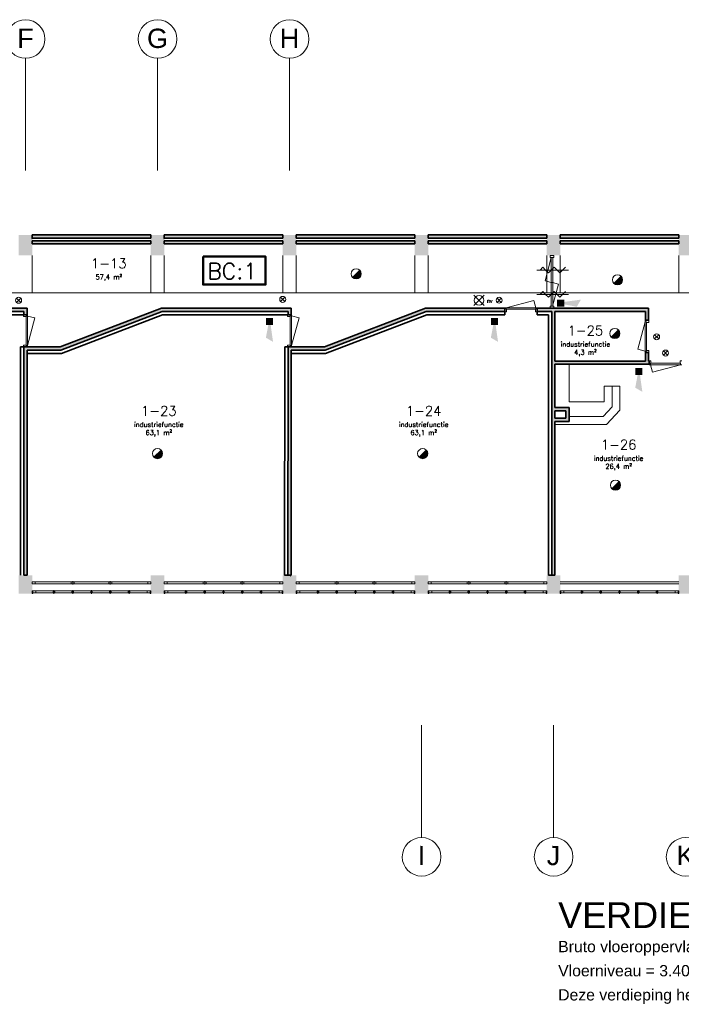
# Model space of a CAD drawing. Header units: millimetres. Extents: x -13022 to 1371524, y -38729 to 632593.
# Tile 270 of 381: x 606385 to 626935, y 561716 to 592304. Entities that reach past the tile are written whole.
import ezdxf
from ezdxf.enums import TextEntityAlignment as Align
from ezdxf.lldxf.tags import DXFTag

# ---------------------------------------------------------------- set-up
doc = ezdxf.new("R2010")
doc.units = ezdxf.units.MM
doc.header["$LTSCALE"] = 35
for name, color, linetype, lineweight in [('A LIJN 1', 1, 'Continuous', 20), ('A LIJN 2', 2, 'Continuous', 35), ('A LIJN 4', 4, 'Continuous', 50), ('A LIJN 5', 5, 'Continuous', 13), ('A LIJN 9', 252, 'Continuous', 18), ('Al65----_beveiliging-inst', 92, 'Continuous', 9), ('B95 tekst', 7, 'Continuous', 25), ('brandveiligheid voorzieningen', 10, 'Continuous', 9)]:
    doc.layers.add(name, color=color, linetype=linetype, lineweight=lineweight)
doc.styles.add('Algemeen', font='simplex.shx', dxfattribs={"height": 2.5})
doc.styles.add('Arial21', font='arial.ttf', dxfattribs={"height": 0.18})
doc.styles.add('Arial40', font='arial.ttf', dxfattribs={"height": 0.18})
doc.styles.add('Arial6', font='arial.ttf', dxfattribs={"height": 0.18})
tags = doc.linetypes.add('DIVIDE2', pattern=[0.625, 0.25, -0.125, 0, -0.125, 0, -0.125]).pattern_tags.tags
tags[14:15] = [DXFTag(74, 4), DXFTag(75, 0), DXFTag(340, '0'), DXFTag(46, 1.0), DXFTag(50, 0.0), DXFTag(44, 0.0), DXFTag(45, 0.0)]
tags[12:13] = [DXFTag(74, 4), DXFTag(75, 0), DXFTag(340, '0'), DXFTag(46, 1.0), DXFTag(50, 0.0), DXFTag(44, 0.0), DXFTag(45, 0.0)]
tags[10:11] = [DXFTag(74, 4), DXFTag(75, 0), DXFTag(340, '0'), DXFTag(46, 1.0), DXFTag(50, 0.0), DXFTag(44, 0.0), DXFTag(45, 0.0)]
tags[8:9] = [DXFTag(74, 4), DXFTag(75, 0), DXFTag(340, '0'), DXFTag(46, 1.0), DXFTag(50, 0.0), DXFTag(44, 0.0), DXFTag(45, 0.0)]
tags[6:7] = [DXFTag(74, 4), DXFTag(75, 0), DXFTag(340, '0'), DXFTag(46, 1.0), DXFTag(50, 0.0), DXFTag(44, 0.0), DXFTag(45, 0.0)]
tags[4:5] = [DXFTag(74, 4), DXFTag(75, 0), DXFTag(340, '0'), DXFTag(46, 1.0), DXFTag(50, 0.0), DXFTag(44, 0.0), DXFTag(45, 0.0)]

# ---------------------------------------------------------------- blocks, each defined once
blk = doc.blocks.new('Nevenindicator')
at = {"layer": 'Al65----_beveiliging-inst', "color": 92, "ltscale": 0.7}
for p, q in [((159.19, -81.94), (161.37, -79.75)), ((159.19, -79.75), (161.37, -81.94))]:
    blk.add_line(p, q, dxfattribs=at)
blk.add_circle((160.28, -80.84), 1.55, dxfattribs=at)
blk = doc.blocks.new('Noodverlichting')
at = {"layer": 'Al65----_beveiliging-inst', "color": 92}
for p, q in [((164, -62.36), (158.75, -57.12)), ((158.75, -62.36), (164, -57.12))]:
    blk.add_line(p, q, dxfattribs=at)
blk.add_circle((161.38, -59.74), 2.47, dxfattribs=at)
at = {"layer": 'Al65----_beveiliging-inst', "color": 7, "style": 'Algemeen'}
blk.add_text('nv', height=2.063, dxfattribs=at).set_placement((165.33, -60.96))
blk = doc.blocks.new('Brandmelder')
at = {"layer": 'brandveiligheid voorzieningen'}
blk.add_hatch(color=256, dxfattribs=at).paths.add_polyline_path([(76.62, -89.8, 0.198912), (75.85, -87.94), (72.13, -91.66, 0.668179)])
blk.add_line((72.13, -91.66), (75.85, -87.94), dxfattribs=at)
blk.add_circle((73.99, -89.8), 2.63, dxfattribs=at)
blk = doc.blocks.new('Signaalgever (akoestisch)')
at = {"layer": 'Al65----_beveiliging-inst', "color": 10, "linetype": 'Continuous'}
for points in [[(3.71, 0), (3.71, 3.71), (0, 0), (0, 3.71)], [(10.23, 0), (12.38, 3.71), (3.71, 1.24), (3.71, 2.48)]]:
    blk.add_solid(points, dxfattribs=at)

msp = doc.modelspace()

# ---------------------------------------------------------------- hatches: boundary and pattern name
at = {"layer": 'A LIJN 9', "ltscale": 0.1}
h = msp.add_hatch(color=256, dxfattribs=at)
h.dxf.hatch_style = 1
h.paths.add_polyline_path([(610454.949, 585618.861), (606774.953, 585618.861), (606774.953, 585518.861), (610454.949, 585518.861)])
h.paths.add_polyline_path([(610454.949, 585438.872), (606774.953, 585438.872), (606774.953, 585338.872), (610454.949, 585338.872)])
h = msp.add_hatch(color=256, dxfattribs=at)
h.dxf.hatch_style = 1
h.paths.add_polyline_path([(614554.947, 585618.861), (610874.951, 585618.861), (610874.951, 585518.861), (614554.947, 585518.861)])
h.paths.add_polyline_path([(614554.947, 585438.872), (610874.951, 585438.872), (610874.951, 585338.872), (614554.947, 585338.872)])
h = msp.add_hatch(color=256, dxfattribs=at)
h.dxf.hatch_style = 1
h.paths.add_polyline_path([(618654.946, 585618.861), (614974.949, 585618.861), (614974.949, 585518.861), (618654.946, 585518.861)])
h.paths.add_polyline_path([(618654.946, 585438.872), (614974.949, 585438.872), (614974.949, 585338.872), (618654.946, 585338.872)])
h = msp.add_hatch(color=256, dxfattribs=at)
h.dxf.hatch_style = 1
h.paths.add_polyline_path([(622754.946, 585618.861), (619074.948, 585618.861), (619074.948, 585518.861), (622754.946, 585518.861)])
h.paths.add_polyline_path([(622754.946, 585438.872), (619074.948, 585438.872), (619074.948, 585338.872), (622754.946, 585338.872)])
h = msp.add_hatch(color=256, dxfattribs=at)
h.dxf.hatch_style = 1
h.paths.add_polyline_path([(626854.946, 585618.861), (623174.948, 585618.861), (623174.948, 585518.861), (626854.946, 585518.861)])
h.paths.add_polyline_path([(626854.946, 585438.872), (623174.948, 585438.872), (623174.948, 585338.872), (626854.946, 585338.872)])
h = msp.add_hatch(color=256, dxfattribs=at)
h.dxf.hatch_style = 1
h.paths.add_polyline_path([(602422.979, 583238.876), (606517.709, 583238.871), (606517.709, 583138.871), (606617.707, 583138.871), (606617.707, 583238.871), (606617.707, 583338.872), (602403.578, 583338.876), (599426.896, 582139.045), (598344.975, 582138.872), (598244.977, 582138.872), (598244.977, 576566.375), (597747.479, 576566.375), (597747.479, 576466.375), (598244.977, 576466.375), (598244.977, 575042.732), (598344.975, 575042.732), (598344.979, 582038.867), (599446.375, 582039.078)])
h = msp.add_hatch(color=256, dxfattribs=at)
h.dxf.hatch_style = 1
h.paths.add_polyline_path([(610803.571, 583238.689), (614719.964, 583239.549), (614719.96, 583139.549), (614819.947, 583139.549), (614819.962, 583239.571), (614819.939, 583339.572), (610785.102, 583338.686), (607646.443, 582138.846), (606614.953, 582138.878), (606514.954, 582138.878), (606514.954, 575042.735), (606614.953, 575042.735), (606614.953, 582038.877), (607664.899, 582038.846)])
h = msp.add_hatch(color=256, dxfattribs=at)
h.dxf.hatch_style = 1
h.paths.add_polyline_path([(619009.839, 583238.871), (621450.945, 583238.87), (621450.945, 583338.871), (618991.381, 583338.871), (615850.734, 582138.78), (614819.352, 582138.812), (614719.353, 582138.873), (614714.997, 575042.794), (614814.995, 575042.733), (614819.291, 582038.812), (615869.183, 582038.78)])
h = msp.add_hatch(color=256, dxfattribs=at)
h.dxf.hatch_style = 1
h.paths.add_polyline_path([(623009.955, 583238.87), (625817.946, 583238.87), (625817.946, 582965.366), (625917.946, 582965.366), (625917.946, 583238.87), (625917.944, 583338.871), (622460.947, 583338.871), (622460.947, 583238.87), (622909.945, 583238.87), (622909.945, 583138.869), (622909.954, 575042.733), (623009.955, 575042.733), (623009.955, 579823.857), (623449.952, 579823.857), (623449.952, 580253.857), (623009.955, 580253.857), (623009.955, 581597.856), (625934.948, 581597.856), (625934.946, 581697.858), (625917.948, 581697.858), (625917.946, 581961.368), (625817.946, 581961.368), (625817.948, 581697.858), (623009.955, 581697.858)])
h.paths.add_polyline_path([(623009.955, 580153.857), (623349.951, 580153.857), (623349.951, 579923.857), (623009.955, 579923.857)], flags=16)

# ---------------------------------------------------------------- linework, layer by layer
at = {"layer": 'A LIJN 1', "color": 1, "linetype": 'DIVIDE2'}
for p, q in [((606564.954, 591103.857), (606564.954, 587618.867)), ((610664.952, 591103.857), (610664.952, 587618.867)), ((614764.947, 591103.857), (614764.947, 587618.867)), ((618864.949, 570382.863), (618864.949, 566897.871)), ((622964.949, 570382.863), (622964.949, 566897.871))]:
    msp.add_line(p, q, dxfattribs=at)
at = {"layer": 'A LIJN 1', "linetype": 'Continuous'}
for p, q in [((606774.953, 584978.865), (606774.953, 583818.871)), ((610454.953, 584978.865), (610454.953, 583818.87)), ((610874.951, 584978.865), (610874.951, 583818.871)), ((614554.951, 584978.865), (614554.951, 583818.871)), ((614974.949, 584978.865), (614974.949, 583818.87)), ((618654.95, 584978.865), (618654.95, 583818.871)), ((619074.948, 584978.865), (619074.948, 583818.871)), ((622754.95, 584978.865), (622754.95, 583818.87)), ((623174.948, 584978.865), (623174.948, 583818.871)), ((626854.954, 584978.865), (626854.954, 583818.87)), ((622634.346, 584611.94), (622546.853, 584524.473)), ((622721.802, 584524.473), (622634.346, 584611.936)), ((622984.185, 584611.94), (622809.258, 584437.01)), ((622984.185, 584611.94), (623159.119, 584437.01)), ((623334.046, 584611.94), (623159.119, 584437.01)), ((623434.044, 584524.473), (622446.854, 584524.473)), ((622809.258, 584437.01), (622721.802, 584524.473)), ((631174.942, 583818.87), (598344.979, 583818.871)), ((623434.044, 583771.442), (622446.854, 583771.442)), ((622634.346, 583858.909), (622546.853, 583771.442)), ((622721.802, 583771.442), (622634.346, 583858.906)), ((622809.258, 583683.979), (622721.802, 583771.442)), ((622984.185, 583858.909), (622809.258, 583683.979)), ((622984.185, 583858.909), (623159.119, 583683.979)), ((623334.046, 583858.909), (623159.119, 583683.979)), ((623449.952, 580431.855), (623449.952, 581597.856)), ((624534.949, 580919.857), (625029.95, 580919.857)), ((624534.949, 580431.856), (624534.949, 580919.857)), ((624784.949, 580273.266), (624784.949, 580919.857)), ((625029.95, 580919.857), (625029.951, 580175.726)), ((623449.952, 580431.855), (624534.949, 580431.856)), ((624504.479, 579976.856), (624784.949, 580273.266)), ((623449.952, 579976.857), (624504.479, 579976.856)), ((624609.953, 579731.856), (625029.951, 580175.726)), ((623009.949, 579731.856), (624609.953, 579731.856))]:
    msp.add_line(p, q, dxfattribs=at)
at = {"layer": 'A LIJN 1', "color": 2, "linetype": 'Continuous', "lineweight": 0}
for centre, major_axis, ratio, start_param, end_param in [((606567.952, 591703.857), (-600.103, 0.359), 0.999828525, -1.570791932, 4.712383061), ((610667.95, 591703.857), (-600.101, 0.359), 0.999830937, -1.57079194, 4.712383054), ((614767.106, 591703.857), (-600.103, 0.359), 0.999828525, -1.570791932, 4.712383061), ((618867.947, 566297.872), (0.36, 600), 0.999715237, 0.000005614, 6.283180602), ((622967.947, 566297.872), (0.36, 600), 0.999715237, 0.000005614, 6.283180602), ((627067.952, 566297.872), (0.36, 600), 0.999715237, 0.000005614, 6.283180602)]:
    msp.add_ellipse(centre, major_axis=major_axis, ratio=ratio, start_param=start_param, end_param=end_param, dxfattribs=at)
at = {"layer": 'A LIJN 2'}
for p, q in [((606768.38, 585525.712, -15000.001), (606764.485, 585527.582, -15000.001)), ((606764.512, 585508.64, -15000.001), (606768.403, 585510.522, -15000.001)), ((606771.081, 585522.336, -15000.001), (606768.38, 585525.712, -15000.001)), ((606768.403, 585510.522, -15000.001), (606771.096, 585513.905, -15000.001)), ((606772.05, 585518.122, -15000.001), (606771.081, 585522.336, -15000.001)), ((606771.096, 585513.905, -15000.001), (606772.05, 585518.122, -15000.001)), ((606774.953, 585618.861), (610454.949, 585618.861)), ((606774.953, 585518.861), (606774.953, 585618.861)), ((606774.953, 585518.861), (610454.949, 585518.861)), ((610454.949, 585518.861), (610454.949, 585618.861)), ((610480.389, 585541.728, -15000.001), (610481.984, 585539.343, -15000.001)), ((610868.378, 585525.712, -15000.001), (610864.484, 585527.582, -15000.001)), ((610864.51, 585508.64, -15000.001), (610868.401, 585510.522, -15000.001)), ((610871.079, 585522.336, -15000.001), (610868.378, 585525.712, -15000.001)), ((610868.401, 585510.522, -15000.001), (610871.094, 585513.905, -15000.001)), ((610872.048, 585518.122, -15000.001), (610871.079, 585522.336, -15000.001)), ((610871.094, 585513.905, -15000.001), (610872.048, 585518.122, -15000.001)), ((610874.951, 585618.861), (614554.947, 585618.861)), ((610874.951, 585518.861), (610874.951, 585618.861)), ((610874.951, 585518.861), (614554.947, 585518.861)), ((614554.947, 585518.861), (614554.947, 585618.861)), ((614972.046, 585518.122, -15000.001), (614971.078, 585522.336, -15000.001)), ((614971.093, 585513.905, -15000.001), (614972.046, 585518.122, -15000.001)), ((614974.949, 585618.861), (618654.946, 585618.861)), ((614974.949, 585518.861), (614974.949, 585618.861)), ((614974.949, 585518.861), (618654.946, 585518.861)), ((618654.946, 585518.861), (618654.946, 585618.861)), ((619074.948, 585618.861), (622754.946, 585618.861)), ((619074.948, 585518.861), (619074.948, 585618.861)), ((619074.948, 585518.861), (622754.946, 585518.861)), ((622754.946, 585518.861), (622754.946, 585618.861)), ((623171.078, 585522.336, -15000.001), (623168.377, 585525.712, -15000.001)), ((623168.4, 585510.522, -15000.001), (623171.09, 585513.905, -15000.001)), ((623172.045, 585518.122, -15000.001), (623171.078, 585522.336, -15000.001)), ((623171.09, 585513.905, -15000.001), (623172.045, 585518.122, -15000.001)), ((623174.948, 585618.861), (626854.946, 585618.861)), ((623174.948, 585518.861), (623174.948, 585618.861)), ((623174.948, 585518.861), (626854.946, 585518.861)), ((626854.946, 585518.861), (626854.946, 585618.861)), ((606769.685, 585435.651, -15000.001), (606772.069, 585437.245, -15000.001)), ((606772.176, 585363.23, -15000.001), (606774.953, 585364.623, -15000.001)), ((610454.949, 585438.872), (606774.953, 585438.872)), ((606774.953, 585338.872), (606774.953, 585438.872)), ((610454.949, 585338.872), (606774.953, 585338.872)), ((610454.949, 585338.872), (610454.949, 585438.872)), ((610869.683, 585435.651, -15000.001), (610872.067, 585437.245, -15000.001)), ((610872.174, 585363.23, -15000.001), (610874.951, 585364.623, -15000.001)), ((614554.947, 585438.872), (610874.951, 585438.872)), ((610874.951, 585338.872), (610874.951, 585438.872)), ((614554.947, 585338.872), (610874.951, 585338.872)), ((614554.947, 585338.872), (614554.947, 585438.872)), ((614969.681, 585435.651, -15000.001), (614972.066, 585437.245, -15000.001)), ((614972.172, 585363.23, -15000.001), (614974.949, 585364.623, -15000.001)), ((618654.946, 585438.872), (614974.949, 585438.872)), ((614974.949, 585338.872), (614974.949, 585438.872)), ((618654.946, 585338.872), (614974.949, 585338.872)), ((618654.946, 585338.872), (618654.946, 585438.872)), ((619072.171, 585363.23, -15000.001), (619074.948, 585364.623, -15000.001)), ((622754.946, 585438.872), (619074.948, 585438.872)), ((619074.948, 585338.872), (619074.948, 585438.872)), ((622754.946, 585338.872), (619074.948, 585338.872)), ((622754.946, 585338.872), (622754.946, 585438.872)), ((623169.678, 585435.651, -15000.001), (623172.064, 585437.245, -15000.001)), ((623172.171, 585363.23, -15000.001), (623174.948, 585364.623, -15000.001)), ((626854.946, 585438.872), (623174.948, 585438.872)), ((623174.948, 585338.872), (623174.948, 585438.872)), ((626854.946, 585338.872), (623174.948, 585338.872)), ((626854.946, 585338.872), (626854.946, 585438.872)), ((602403.578, 583338.876), (606617.707, 583338.872)), ((606617.707, 583238.871), (606617.707, 583338.872)), ((607647.179, 582139.128), (610787.831, 583339.729)), ((610783.982, 583338.686), (614819.939, 583339.572)), ((614819.962, 583239.571), (614819.939, 583339.572)), ((615851.475, 582139.064), (618992.127, 583339.156)), ((618990.586, 583338.871), (621450.945, 583338.871)), ((621450.945, 583238.87), (621450.945, 583338.871)), ((622460.947, 583338.871), (625917.944, 583338.871)), ((622460.947, 583238.87), (622460.947, 583338.871)), ((625917.946, 583238.87), (625917.944, 583338.871)), ((602422.979, 583238.876), (606517.709, 583238.871)), ((602443.17, 583139.05), (606517.709, 583138.871)), ((606517.709, 583238.871), (606517.709, 583138.871)), ((606617.707, 583138.871), (606517.709, 583138.871)), ((606617.707, 583238.871), (606617.707, 583138.871)), ((607664.899, 582038.846), (610805.554, 583239.447)), ((607682.187, 581938.396), (610821.007, 583138.247)), ((610802.636, 583238.689), (614719.964, 583239.549)), ((610822.358, 583138.694), (614719.96, 583139.549)), ((614819.947, 583139.549), (614719.948, 583139.549)), ((614719.964, 583239.549), (614719.96, 583139.549)), ((614819.962, 583239.571), (614819.947, 583139.549)), ((615869.183, 582038.78), (619009.839, 583238.871)), ((615886.46, 581938.361), (619027.112, 583138.421)), ((619009.839, 583238.871), (621450.945, 583238.87)), ((619029.553, 583138.87), (621450.945, 583138.869)), ((621450.945, 583238.87), (621450.945, 583138.869)), ((622460.947, 583238.87), (622909.945, 583238.87)), ((622460.947, 583238.87), (622460.947, 583138.869)), ((622460.947, 583138.869), (622809.945, 583138.869)), ((622809.945, 583138.869), (622809.954, 575042.733)), ((622909.945, 583238.87), (622909.945, 583138.869)), ((622909.945, 583138.869), (622909.954, 575042.733)), ((623009.955, 581697.858), (623009.955, 583238.87)), ((623009.955, 583238.87), (625817.946, 583238.87)), ((625817.946, 582965.366), (625817.946, 583238.87)), ((625917.946, 582965.366), (625917.946, 583238.87)), ((625917.946, 582965.366), (625817.946, 582965.366)), ((606414.956, 575042.735), (606414.956, 582138.878)), ((606514.954, 582138.878), (606414.956, 582138.878)), ((606514.954, 575042.735), (606514.954, 582138.878)), ((606514.954, 582138.878), (606614.953, 582138.878)), ((606514.954, 575042.735), (606514.954, 582138.878)), ((606614.953, 582138.878), (607645.65, 582138.846)), ((614614.998, 575042.854), (614619.355, 582138.933)), ((614719.353, 582138.872), (614619.355, 582138.933)), ((614714.997, 575042.794), (614719.353, 582138.873)), ((614714.997, 575042.793), (614719.353, 582138.872)), ((614819.352, 582138.812), (614719.353, 582138.873)), ((614819.352, 582138.812), (615849.934, 582138.78)), ((606614.949, 581938.877), (607684.613, 581938.845)), ((606614.953, 575042.735), (606614.953, 582038.877)), ((606614.953, 582038.877), (607664.895, 582038.846)), ((614814.995, 575042.733), (614819.291, 582038.812)), ((614819.237, 581938.811), (615888.898, 581938.811)), ((614819.287, 582038.812), (615869.183, 582038.78)), ((625817.948, 581697.857), (625817.946, 581961.368)), ((625917.946, 581961.368), (625817.946, 581961.368)), ((625917.948, 581697.857), (625917.946, 581961.368)), ((623009.945, 581697.858), (625817.948, 581697.858)), ((623009.947, 581597.856), (625934.948, 581597.856)), ((623009.955, 580253.857), (623009.955, 581597.856)), ((625917.948, 581697.858), (625934.946, 581697.858)), ((625934.948, 581597.856), (625934.946, 581697.857)), ((623009.955, 580253.857), (623449.952, 580253.857)), ((623449.952, 580253.857), (623449.952, 579823.857)), ((623009.955, 579923.857), (623009.955, 580153.857)), ((623009.955, 580153.857), (623349.951, 580153.857)), ((623349.951, 580153.857), (623349.951, 579923.857)), ((623349.951, 579923.857), (623009.955, 579923.857)), ((623009.955, 575042.733), (623009.955, 579823.857)), ((623449.952, 579823.857), (623009.955, 579823.857)), ((614714.997, 575042.793), (614614.998, 575042.854)), ((614814.995, 575042.733), (614714.997, 575042.794)), ((614793.934, 575031.681, -15000.001), (614790.105, 575031.675, -15000.001)), ((622909.954, 575042.733), (622809.954, 575042.733)), ((623009.955, 575042.733), (622909.954, 575042.733))]:
    msp.add_line(p, q, dxfattribs=at)
at = {"layer": 'A LIJN 2', "ltscale": 0.1}
for p, q in [((606514.954, 575042.735), (606614.953, 575042.735)), ((614714.997, 575042.793), (614814.995, 575042.733))]:
    msp.add_line(p, q, dxfattribs=at)
at = {"layer": 'A LIJN 2'}
for points in [[(606774.953, 584978.865, -15000.001), (606354.955, 584978.865, -15000.001), (606774.953, 585618.861, -15000.001), (606354.955, 585618.869, -15000.001)], [(610874.951, 584978.865, -15000.001), (610454.953, 584978.865, -15000.001), (610874.951, 585618.861, -15000.001), (610454.953, 585618.869, -15000.001)], [(614974.949, 584978.865, -15000.001), (614554.951, 584978.865, -15000.001), (614974.949, 585618.861, -15000.001), (614554.951, 585618.869, -15000.001)], [(619074.948, 584978.865, -15000.001), (618654.95, 584978.865, -15000.001), (619074.948, 585618.861, -15000.001), (618654.95, 585618.869, -15000.001)], [(623174.948, 584978.865, -15000.001), (622754.95, 584978.865, -15000.001), (623174.948, 585618.861, -15000.001), (622754.95, 585618.869, -15000.001)], [(627274.952, 584978.865, -15000.001), (626854.954, 584978.865, -15000.001), (627274.952, 585618.861, -15000.001), (626854.954, 585618.869, -15000.001)], [(606774.972, 574477.861, -15000.001), (606354.974, 574477.861, -15000.001), (606774.972, 575042.73, -15000.001), (606354.974, 575042.738, -15000.001)], [(610874.966, 574477.861, -15000.001), (610454.968, 574477.861, -15000.001), (610874.966, 575042.73, -15000.001), (610454.968, 575042.738, -15000.001)], [(614974.961, 574477.861, -15000.001), (614554.963, 574477.861, -15000.001), (614974.961, 575042.73, -15000.001), (614554.963, 575042.738, -15000.001)], [(619074.959, 574477.861, -15000.001), (618654.961, 574477.861, -15000.001), (619074.959, 575042.73, -15000.001), (618654.961, 575042.738, -15000.001)], [(623174.956, 574477.861, -15000.001), (622754.958, 574477.861, -15000.001), (623174.956, 575042.73, -15000.001), (622754.958, 575042.738, -15000.001)], [(627274.952, 574477.861, -15000.001), (626854.954, 574477.861, -15000.001), (627274.952, 575042.73, -15000.001), (626854.954, 575042.738, -15000.001)]]:
    msp.add_trace(points, dxfattribs=at)
at = {"layer": 'A LIJN 4', "ltscale": 0.1}
msp.add_lwpolyline([(612080.253, 584942.445), (614020.349, 584942.445), (614020.349, 584077.454), (612080.253, 584077.454)], close=True, dxfattribs=at)
at = {"layer": 'A LIJN 5', "linetype": 'Continuous'}
for p, q in [((622893.252, 584911.864), (622706.179, 584187.204)), ((622895.451, 584911.864), (622895.451, 583405.802)), ((622940.449, 583405.802), (622940.449, 584911.864)), ((622706.179, 584187.204), (622893.252, 584137.084)), ((622938.25, 584137.084), (622893.252, 584137.084)), ((622938.25, 584137.084), (623121.176, 584088.069)), ((623121.176, 584088.069), (622938.313, 583405.804)), ((622358.645, 583583.876), (621490.931, 583351.377)), ((622420.947, 583351.366), (621490.931, 583351.377)), ((622420.947, 583351.357), (622358.645, 583583.876)), ((606585.198, 582193.888), (606585.202, 583083.871)), ((606630.2, 583098.87), (606860.207, 583037.243)), ((606630.208, 583098.87), (606630.208, 582178.879)), ((606860.207, 583037.243), (606630.208, 582178.879)), ((614787.434, 582193.882), (614787.423, 583085.222)), ((614787.43, 582193.892), (614787.434, 583084.549)), ((614832.432, 583099.548), (615062.607, 583037.876)), ((614832.44, 583099.548), (614832.44, 582178.883)), ((615062.607, 583037.876), (614832.44, 582178.883)), ((621505.944, 583306.372), (622406.62, 583306.353)), ((621505.949, 583306.375), (622415.284, 583306.369)), ((621505.953, 583306.368), (622405.947, 583306.365)), ((625585.966, 582071.653), (625810.948, 582915.367)), ((625810.953, 582915.367), (625810.948, 582011.368)), ((625855.952, 582898.369), (625855.948, 582028.37)), ((625810.953, 582011.368), (625585.966, 582071.653)), ((625974.949, 581585.359), (626037.918, 581350.354)), ((625974.949, 581585.351), (626914.95, 581585.354)), ((626899.947, 581630.36), (625989.949, 581630.36)), ((626037.918, 581350.354), (626914.95, 581585.354)), ((610454.968, 574837.862), (606774.972, 574837.862)), ((607985.791, 574837.862), (606864.972, 574837.862)), ((606864.972, 574777.862), (607985.791, 574777.862)), ((608030.789, 574862.862), (608030.789, 574752.862)), ((608075.795, 574837.862), (609154.134, 574837.862)), ((608075.795, 574777.862), (609154.134, 574777.862)), ((609199.132, 574862.862), (609199.132, 574752.862)), ((609244.13, 574837.862), (610364.972, 574837.862)), ((609244.13, 574777.862), (610364.972, 574777.862)), ((614554.963, 574837.862), (610874.963, 574837.862)), ((612085.786, 574837.862), (610964.966, 574837.862)), ((610964.966, 574777.862), (612085.786, 574777.862)), ((612130.784, 574862.862), (612130.784, 574752.862)), ((612175.79, 574837.862), (613254.128, 574837.862)), ((612175.79, 574777.862), (613254.128, 574777.862)), ((613299.126, 574862.862), (613299.126, 574752.862)), ((613344.124, 574837.862), (614464.966, 574837.862)), ((613344.124, 574777.862), (614464.966, 574777.862)), ((618654.961, 574837.862), (614974.961, 574837.862)), ((614974.961, 574777.862), (618654.961, 574777.862)), ((616185.784, 574837.862), (615064.961, 574837.862)), ((615064.961, 574777.862), (616185.784, 574777.862)), ((616230.782, 574862.862), (616230.782, 574752.862)), ((616275.78, 574837.862), (617354.119, 574837.862)), ((616275.78, 574777.862), (617354.119, 574777.862)), ((617399.117, 574862.862), (617399.117, 574752.862)), ((617444.123, 574837.862), (618564.961, 574837.862)), ((617444.123, 574777.862), (618564.961, 574777.862)), ((622754.958, 574837.862), (619074.959, 574837.862)), ((619074.959, 574777.862), (622754.958, 574777.862)), ((620285.78, 574837.862), (619164.959, 574837.862)), ((619164.959, 574777.862), (620285.78, 574777.862)), ((620330.779, 574862.862), (620330.779, 574752.862)), ((620375.781, 574837.862), (621454.119, 574837.862)), ((620375.781, 574777.862), (621454.119, 574777.862)), ((621499.117, 574862.862), (621499.117, 574752.862)), ((621544.119, 574837.862), (622664.959, 574837.862)), ((621544.119, 574777.862), (622664.959, 574777.862)), ((626854.954, 574837.862), (623174.956, 574837.862)), ((623174.956, 574777.862), (626854.954, 574777.862)), ((606887.471, 574557.862), (607421.639, 574557.862)), ((607421.639, 574497.858), (606887.471, 574497.858)), ((607446.618, 574582.862), (607446.618, 574472.862)), ((607471.619, 574557.862), (608005.791, 574557.862)), ((608005.791, 574497.858), (607471.619, 574497.858)), ((608030.789, 574582.862), (608030.789, 574472.862)), ((608055.787, 574557.862), (608589.959, 574557.862)), ((608589.959, 574497.858), (608055.787, 574497.858)), ((608614.96, 574582.862), (608614.96, 574472.862)), ((608639.962, 574557.862), (609174.126, 574557.862)), ((609174.126, 574497.858), (608639.962, 574497.858)), ((609199.128, 574582.862), (609199.128, 574472.862)), ((609224.129, 574557.862), (609758.298, 574557.862)), ((609758.298, 574497.858), (609224.129, 574497.858)), ((609783.295, 574582.862), (609783.295, 574472.862)), ((609808.297, 574557.862), (610342.469, 574557.862)), ((610342.469, 574497.858), (609808.297, 574497.858)), ((610987.466, 574557.862), (611521.638, 574557.862)), ((611521.638, 574497.858), (610987.466, 574497.858)), ((611546.616, 574582.862), (611546.616, 574472.862)), ((611571.618, 574557.862), (612105.786, 574557.862)), ((612105.786, 574497.858), (611571.618, 574497.858)), ((612130.784, 574582.862), (612130.784, 574472.862)), ((612155.785, 574557.862), (612689.957, 574557.862)), ((612689.957, 574497.858), (612155.785, 574497.858)), ((612714.955, 574582.862), (612714.955, 574472.862)), ((612739.957, 574557.862), (613274.125, 574557.862)), ((613274.125, 574497.858), (612739.957, 574497.858)), ((613299.126, 574582.862), (613299.126, 574472.862)), ((613324.128, 574557.862), (613858.292, 574557.862)), ((613858.292, 574497.858), (613324.128, 574497.858)), ((613883.294, 574582.862), (613883.294, 574472.862)), ((613908.295, 574557.862), (614442.464, 574557.862)), ((614442.464, 574497.858), (613908.295, 574497.858)), ((615087.464, 574557.862), (615621.632, 574557.862)), ((615621.632, 574497.858), (615087.464, 574497.858)), ((615646.615, 574582.862), (615646.615, 574472.862)), ((615671.612, 574557.862), (616205.781, 574557.862)), ((616205.781, 574497.858), (615671.612, 574497.858)), ((616230.782, 574582.862), (616230.782, 574472.862)), ((616255.784, 574557.862), (616789.952, 574557.862)), ((616789.952, 574497.858), (616255.784, 574497.858)), ((616814.95, 574582.862), (616814.95, 574472.862)), ((616839.951, 574557.862), (617374.123, 574557.862)), ((617374.123, 574497.858), (616839.951, 574497.858)), ((617399.121, 574582.862), (617399.121, 574472.862)), ((617424.126, 574557.862), (617958.291, 574557.862)), ((617958.291, 574497.858), (617424.126, 574497.858)), ((617983.292, 574582.862), (617983.292, 574472.862)), ((618008.29, 574557.862), (618542.458, 574557.862)), ((618542.458, 574497.858), (618008.29, 574497.858)), ((619187.462, 574557.862), (619721.629, 574557.862)), ((619721.629, 574497.858), (619187.462, 574497.858)), ((619746.609, 574582.862), (619746.609, 574472.862)), ((619771.609, 574557.862), (620305.779, 574557.862)), ((620305.779, 574497.858), (619771.609, 574497.858)), ((620330.779, 574582.862), (620330.779, 574472.862)), ((620355.778, 574557.862), (620889.948, 574557.862)), ((620889.948, 574497.858), (620355.778, 574497.858)), ((620914.948, 574582.862), (620914.948, 574472.862)), ((620939.949, 574557.862), (621474.118, 574557.862)), ((621474.118, 574497.858), (620939.949, 574497.858)), ((621499.117, 574582.862), (621499.117, 574472.862)), ((621524.121, 574557.862), (622058.287, 574557.862)), ((622058.287, 574497.858), (621524.121, 574497.858)), ((622083.287, 574582.862), (622083.287, 574472.862)), ((622108.286, 574557.862), (622642.456, 574557.862)), ((622642.456, 574497.858), (622108.286, 574497.858)), ((623287.457, 574557.862), (623821.625, 574557.862)), ((623821.625, 574497.858), (623287.457, 574497.858)), ((623846.606, 574582.862), (623846.606, 574472.862)), ((623871.605, 574557.862), (624405.775, 574557.862)), ((624405.775, 574497.858), (623871.605, 574497.858)), ((624430.775, 574582.862), (624430.775, 574472.862)), ((624455.775, 574557.862), (624989.945, 574557.862)), ((624989.945, 574497.858), (624455.775, 574497.858)), ((625014.944, 574582.862), (625014.944, 574472.862)), ((625039.946, 574557.862), (625574.114, 574557.862)), ((625574.114, 574497.858), (625039.946, 574497.858)), ((625599.114, 574582.862), (625599.114, 574472.862)), ((625624.117, 574557.862), (626158.284, 574557.862)), ((626158.284, 574497.858), (625624.117, 574497.858)), ((626183.283, 574582.862), (626183.283, 574472.862)), ((626208.283, 574557.862), (626742.453, 574557.862)), ((626742.453, 574497.858), (626208.283, 574497.858))]:
    msp.add_line(p, q, dxfattribs=at)
for points in [[(622860.951, 584978.865), (622974.949, 584978.865), (622974.949, 584911.864), (622860.951, 584911.864)], [(622860.951, 583405.802), (622974.949, 583405.802), (622974.949, 583338.836), (622860.951, 583338.836)], [(606774.972, 574777.862), (606864.972, 574777.862), (606864.972, 574837.862), (606774.972, 574837.862)], [(607985.791, 574777.862), (608075.795, 574777.862), (608075.795, 574837.862), (607985.791, 574837.862)], [(609154.134, 574777.862), (609244.13, 574777.862), (609244.13, 574837.862), (609154.134, 574837.862)], [(610364.972, 574777.862), (610454.968, 574777.862), (610454.968, 574837.862), (610364.972, 574837.862)], [(610874.966, 574777.862), (610964.966, 574777.862), (610964.966, 574837.862), (610874.966, 574837.862)], [(612085.786, 574777.862), (612175.79, 574777.862), (612175.79, 574837.862), (612085.786, 574837.862)], [(613254.128, 574777.862), (613344.124, 574777.862), (613344.124, 574837.862), (613254.128, 574837.862)], [(614464.966, 574777.862), (614554.963, 574777.862), (614554.963, 574837.862), (614464.966, 574837.862)], [(614974.961, 574777.862), (615064.961, 574777.862), (615064.961, 574837.862), (614974.961, 574837.862)], [(616185.784, 574777.862), (616275.78, 574777.862), (616275.78, 574837.862), (616185.784, 574837.862)], [(617354.119, 574777.862), (617444.123, 574777.862), (617444.123, 574837.862), (617354.119, 574837.862)], [(618564.961, 574777.862), (618654.961, 574777.862), (618654.961, 574837.862), (618564.961, 574837.862)], [(619074.959, 574777.862), (619164.959, 574777.862), (619164.959, 574837.862), (619074.959, 574837.862)], [(620285.78, 574777.862), (620375.781, 574777.862), (620375.781, 574837.862), (620285.78, 574837.862)], [(621454.119, 574777.862), (621544.119, 574777.862), (621544.119, 574837.862), (621454.119, 574837.862)], [(622664.959, 574777.862), (622754.958, 574777.862), (622754.958, 574837.862), (622664.959, 574837.862)], [(606774.972, 574477.861), (606797.471, 574477.861), (606797.471, 574557.862), (606774.972, 574557.862)], [(606797.471, 574557.862), (606887.452, 574557.862), (606887.452, 574497.858), (606797.471, 574497.858)], [(607421.62, 574557.862), (607471.6, 574557.862), (607471.6, 574497.858), (607421.62, 574497.858)], [(608005.776, 574557.862), (608055.779, 574557.862), (608055.779, 574497.858), (608005.776, 574497.858)], [(608589.951, 574557.862), (608639.954, 574557.862), (608639.954, 574497.858), (608589.951, 574497.858)], [(609174.126, 574557.862), (609224.129, 574557.862), (609224.129, 574497.858), (609174.126, 574497.858)], [(609758.298, 574557.862), (609808.297, 574557.862), (609808.297, 574497.858), (609758.298, 574497.858)], [(610342.469, 574557.862), (610432.465, 574557.862), (610432.465, 574497.858), (610342.469, 574497.858)], [(610432.465, 574477.861), (610454.968, 574477.861), (610454.968, 574557.862), (610432.465, 574557.862)], [(610874.966, 574477.861), (610897.469, 574477.861), (610897.469, 574557.862), (610874.966, 574557.862)], [(610897.469, 574557.862), (610987.45, 574557.862), (610987.45, 574497.858), (610897.469, 574497.858)], [(611521.615, 574557.862), (611571.595, 574557.862), (611571.595, 574497.858), (611521.615, 574497.858)], [(612105.775, 574557.862), (612155.774, 574557.862), (612155.774, 574497.858), (612105.775, 574497.858)], [(612689.95, 574557.862), (612739.949, 574557.862), (612739.949, 574497.858), (612689.95, 574497.858)], [(613274.121, 574557.862), (613324.124, 574557.862), (613324.124, 574497.858), (613274.121, 574497.858)], [(613858.292, 574557.862), (613908.295, 574557.862), (613908.295, 574497.858), (613858.292, 574497.858)], [(614442.464, 574557.862), (614532.464, 574557.862), (614532.464, 574497.858), (614442.464, 574497.858)], [(614532.464, 574477.861), (614554.963, 574477.861), (614554.963, 574557.862), (614532.464, 574557.862)], [(614974.961, 574477.861), (614997.464, 574477.861), (614997.464, 574557.862), (614974.961, 574557.862)], [(614997.464, 574557.862), (615087.445, 574557.862), (615087.445, 574497.858), (614997.464, 574497.858)], [(615621.613, 574557.862), (615671.593, 574557.862), (615671.593, 574497.858), (615621.613, 574497.858)], [(616205.773, 574557.862), (616255.768, 574557.862), (616255.768, 574497.858), (616205.773, 574497.858)], [(616789.944, 574557.862), (616839.943, 574557.862), (616839.943, 574497.858), (616789.944, 574497.858)], [(617374.116, 574557.862), (617424.119, 574557.862), (617424.119, 574497.858), (617374.116, 574497.858)], [(617958.291, 574557.862), (618008.29, 574557.862), (618008.29, 574497.858), (617958.291, 574497.858)], [(618542.458, 574557.862), (618632.462, 574557.862), (618632.462, 574497.858), (618542.458, 574497.858)], [(618632.462, 574477.861), (618654.961, 574477.861), (618654.961, 574557.862), (618632.462, 574557.862)], [(619074.959, 574477.861), (619097.458, 574477.861), (619097.458, 574557.862), (619074.959, 574557.862)], [(619097.458, 574557.862), (619187.439, 574557.862), (619187.439, 574497.858), (619097.458, 574497.858)], [(619721.61, 574557.862), (619771.59, 574557.862), (619771.59, 574497.858), (619721.61, 574497.858)], [(620305.768, 574557.862), (620355.767, 574557.862), (620355.767, 574497.858), (620305.768, 574497.858)], [(620889.941, 574557.862), (620939.942, 574557.862), (620939.942, 574497.858), (620889.941, 574497.858)], [(621474.114, 574557.862), (621524.117, 574557.862), (621524.117, 574497.858), (621474.114, 574497.858)], [(622058.287, 574557.862), (622108.286, 574557.862), (622108.286, 574497.858), (622058.287, 574497.858)], [(622642.456, 574557.862), (622732.457, 574557.862), (622732.457, 574497.858), (622642.456, 574497.858)], [(622732.457, 574477.861), (622754.958, 574477.861), (622754.958, 574557.862), (622732.457, 574557.862)], [(623174.956, 574477.861), (623197.457, 574477.861), (623197.457, 574557.862), (623174.956, 574557.862)], [(623197.457, 574557.862), (623287.438, 574557.862), (623287.438, 574497.858), (623197.457, 574497.858)], [(623821.606, 574557.862), (623871.586, 574557.862), (623871.586, 574497.858), (623821.606, 574497.858)], [(624405.764, 574557.862), (624455.763, 574557.862), (624455.763, 574497.858), (624405.764, 574497.858)], [(624989.937, 574557.862), (625039.938, 574557.862), (625039.938, 574497.858), (624989.937, 574497.858)], [(625574.11, 574557.862), (625624.113, 574557.862), (625624.113, 574497.858), (625574.11, 574497.858)], [(626158.284, 574557.862), (626208.283, 574557.862), (626208.283, 574497.858), (626158.284, 574497.858)], [(626742.453, 574557.862), (626832.453, 574557.862), (626832.453, 574497.858), (626742.453, 574497.858)], [(626832.453, 574477.861), (626854.954, 574477.861), (626854.954, 574557.862), (626832.453, 574557.862)]]:
    msp.add_3dface(points, dxfattribs=at)
for points, invisible_edges in [([(621490.946, 583351.377), (621490.946, 583306.372), (621450.945, 583351.377)], 2), ([(622420.947, 583306.365), (622420.947, 583351.371), (622460.947, 583351.371)], 12), ([(606505.208, 583138.871), (606585.202, 583098.87), (606505.208, 583083.867)], 3), ([(606585.202, 583098.87), (606585.202, 583083.867), (606505.208, 583083.867)], 12), ([(606630.208, 583138.871), (606630.208, 583098.87), (606585.202, 583098.87)], 12), ([(614707.44, 583139.549), (614787.434, 583099.548), (614707.44, 583084.545)], 3), ([(614787.434, 583099.548), (614787.434, 583084.545), (614707.44, 583084.545)], 12), ([(614832.44, 583099.548), (614787.434, 583099.548), (614832.44, 583139.549)], 2), ([(621450.945, 583226.377), (621490.946, 583306.372), (621505.949, 583226.377)], 3), ([(621490.946, 583306.372), (621505.949, 583306.372), (621505.949, 583226.377)], 12), ([(622405.943, 583306.365), (622420.947, 583306.365), (622405.943, 583226.371)], 2), ([(622460.947, 583226.371), (622405.943, 583226.371), (622420.947, 583306.365)], 14), ([(625855.952, 582915.367), (625810.952, 582915.367), (625810.952, 582965.366)], 12), ([(625855.952, 582915.367), (625924.952, 582965.366), (625924.952, 582898.369)], 13), ([(625855.952, 582915.367), (625924.952, 582898.369), (625855.952, 582898.369)], 1), ([(606505.208, 582138.878), (606505.208, 582193.882), (606585.202, 582178.879)], 14), ([(606585.202, 582193.882), (606585.202, 582178.879), (606505.208, 582193.882)], 2), ([(606585.202, 582178.879), (606630.208, 582178.879), (606630.208, 582138.878)], 12), ([(614707.44, 582193.887), (614787.434, 582178.883), (614707.44, 582138.882)], 3), ([(614787.434, 582193.887), (614787.434, 582178.883), (614707.44, 582193.887)], 2), ([(614787.434, 582178.883), (614832.44, 582178.883), (614832.44, 582138.882)], 12), ([(625810.948, 581961.368), (625855.948, 582011.368), (625810.948, 582011.368)], 1), ([(625924.948, 582028.37), (625855.948, 582011.368), (625924.948, 581961.368)], 3), ([(625855.948, 582028.37), (625855.948, 582011.368), (625924.948, 582028.37)], 2), ([(625934.948, 581710.359), (625989.952, 581710.358), (625974.949, 581630.365)], 14), ([(625974.949, 581630.365), (625974.949, 581585.359), (625934.948, 581585.359)], 12), ([(625989.952, 581710.358), (625989.952, 581630.364), (625974.949, 581630.365)], 12), ([(626914.95, 581630.36), (626899.947, 581630.36), (626899.947, 581710.354)], 12), ([(626914.95, 581630.36), (626899.947, 581710.354), (626954.951, 581710.353)], 13), ([(626914.95, 581585.354), (626914.95, 581630.36), (626954.951, 581585.353)], 2)]:
    msp.add_3dface(points, dxfattribs=dict(at, invisible_edges=invisible_edges))

# ---------------------------------------------------------------- block references
at = {"ltscale": 0.1, "xscale": 60, "yscale": 60, "zscale": 60}
for name, p in [('Noodverlichting', (610969.713, 587169.604)), ('Signaalgever (akoestisch)', (623074.952, 583386.326))]:
    msp.add_blockref(name, p, dxfattribs=at)
at = {"ltscale": 0.1, "xscale": 60, "yscale": 60, "zscale": 60, "rotation": 270}
for p in [(614031.963, 583038.898), (621019.645, 583038.898), (625503.648, 581485.389)]:
    msp.add_blockref('Signaalgever (akoestisch)', p, dxfattribs=at)
at = {"layer": 'Al65----_beveiliging-inst', "xscale": 60, "yscale": 60, "zscale": 60}
for name, p in [('Brandmelder', (612399.034, 589794.932)), ('Brandmelder', (620511.016, 589612.861)), ('Nevenindicator', (596735.345, 588436.576)), ('Nevenindicator', (604937.577, 588465.911)), ('Nevenindicator', (611660.038, 588439.415)), ('Brandmelder', (620433.218, 587944.768)), ('Nevenindicator', (616551.255, 587303.403)), ('Nevenindicator', (616828.251, 586798.401)), ('Brandmelder', (606225.653, 584212.054)), ('Brandmelder', (614461.843, 584212.054)), ('Brandmelder', (620450.37, 583233.526))]:
    msp.add_blockref(name, p, dxfattribs=at)

# ---------------------------------------------------------------- texts
at = {"layer": 'A LIJN 1', "linetype": 'ByBlock', "style": 'Arial21'}
for s, p in [('F', (606564.954, 591425.535)), ('G', (610664.952, 591425.535)), ('H', (614764.947, 591425.535)), ('I', (618864.949, 566039.303)), ('J', (622964.949, 566039.303))]:
    msp.add_text(s, height=600, rotation=359.9654666, dxfattribs=at).set_placement(p, align=Align.CENTER)
at = {"layer": 'A LIJN 1', "linetype": 'ByBlock', "style": 'Arial21', "oblique": 360}
msp.add_text('K', height=600, rotation=359.9654666, dxfattribs=at).set_placement((627064.946, 566039.303), align=Align.CENTER)
at = {"layer": 'A LIJN 1', "linetype": 'ByBlock', "style": 'Arial40'}
msp.add_text('VERDIEPING  1', height=799.99999, rotation=0.0006011, dxfattribs=at).set_placement((623111.117, 564085.552))
at = {"layer": 'A LIJN 1', "linetype": 'ByBlock', "style": 'Arial6'}
for s, p in [('Bruto vloeroppervlak b.v.o. 1.417 m.2', (623111.117, 563335.552)), ('Vloerniveau = 3.400 + P.', (623111.117, 562585.552)), ('Deze verdieping herbergt gelijktijdig maximaal 300 personen', (623111.117, 561835.552))]:
    msp.add_text(s, height=349.99999, dxfattribs=at).set_placement(p)
at = {"layer": 'B95 tekst', "attachment_point": 2, "style": 'Algemeen'}
for s, insert, char_height, width in [('\\pt3600;1-13{\\H0.5x;\\C1;\\P\\ptz;\\C256;57,4 m²}', (609152.871, 584883.171), 300, 4383.91272), ('BC:1', (612985.252, 584742.839), 500, 13151.73817), ('\\pt3600;1-25\\P{\\H0.5x;\\C1;industriefunctie\\P\\ptz;\\C256;4,3 m²}', (623955.884, 582796.755), 300, 4383.91272), ('\\pt3600;1-23\\P{\\H0.5x;\\C1;industriefunctie\\P\\ptz;\\C256;63,1 m²}', (610705.745, 580301.968), 300, 4383.91272), ('\\pt3600;1-24\\P{\\H0.5x;\\C1;industriefunctie\\P\\ptz;\\C256;63,1 m²}', (618932.377, 580301.968), 300, 4383.91272), ('\\pt3600;1-26\\P{\\H0.5x;\\C1;industriefunctie\\P\\ptz;\\C256;26,4 m²}', (624988.213, 579252.259), 300, 4383.91272)]:
    msp.add_mtext(s, dxfattribs=dict(at, insert=insert, char_height=char_height, width=width))

doc.saveas('drawing.dxf')
